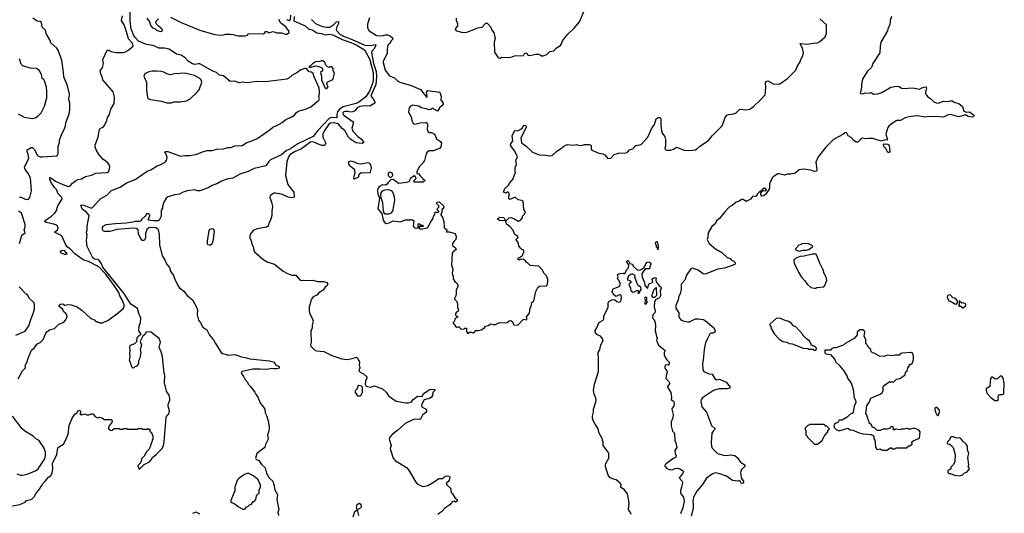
# Model space of a CAD drawing. Extents: x 2086813 to 2278017, y 548126 to 753336.
# Tile 392 of 461: x 2246864 to 2259920, y 650753 to 657305. Entities that reach past the tile are written whole.
import ezdxf

# ---------------------------------------------------------------- set-up
doc = ezdxf.new("R2010")
doc.units = 0

msp = doc.modelspace()

# ---------------------------------------------------------------- linework, layer by layer
at = {"layer": '0CON10XD'}
for points in [[(2247225, 651208), (2247246, 651234), (2247277, 651255), (2247294, 651286), (2247304, 651345), (2247299, 651415), (2247358, 651535), (2247370, 651620), (2247390, 651640), (2247445, 651672), (2247468, 651712), (2247506, 651804), (2247522, 651918), (2247558, 652015), (2247595, 652067), (2247628, 652092), (2247645, 652120), (2247670, 652115), (2247670, 652085), (2247660, 652075), (2247685, 652060), (2247715, 652072), (2247755, 652058), (2247782, 652058), (2247815, 652072), (2247832, 652072), (2247867, 652037), (2247895, 652022), (2247922, 652028), (2247955, 652022), (2247988, 651998), (2248075, 652000), (2248090, 651985), (2248090, 651965), (2248050, 651915), (2248040, 651885), (2248042, 651872), (2248075, 651850), (2248090, 651855), (2248115, 651880), (2248185, 651880), (2248195, 651870), (2248235, 651870), (2248245, 651880), (2248285, 651880), (2248295, 651870), (2248425, 651870), (2248435, 651880), (2248485, 651880), (2248495, 651870), (2248555, 651870), (2248565, 651880), (2248575, 651870), (2248588, 651868), (2248590, 651845), (2248610, 651825), (2248610, 651815), (2248630, 651785), (2248630, 651735), (2248620, 651725), (2248620, 651705), (2248603, 651677), (2248597, 651643), (2248575, 651600), (2248540, 651565), (2248530, 651535), (2248520, 651525), (2248520, 651515), (2248480, 651475), (2248480, 651455), (2248470, 651445), (2248468, 651422), (2248430, 651385), (2248430, 651375), (2248440, 651365), (2248442, 651342), (2248455, 651340), (2248515, 651400), (2248585, 651438), (2248608, 651462), (2248625, 651492), (2248675, 651533), (2248752, 651615), (2248770, 651655), (2248780, 651705), (2248808, 652025), (2248818, 652055), (2248840, 652075), (2248850, 652115), (2248834, 652174), (2248833, 652195), (2248856, 652254), (2248856, 652276), (2248845, 652320), (2248813, 652375), (2248783, 652485), (2248787, 652583), (2248778, 652615), (2248758, 652828), (2248740, 652895), (2248714, 652955), (2248731, 653025), (2248712, 653075), (2248662, 653112), (2248606, 653156), (2248578, 653162), (2248543, 653155), (2248525, 653128), (2248495, 653102), (2248462, 653035), (2248480, 652985), (2248460, 652925), (2248470, 652885), (2248457, 652813), (2248440, 652775), (2248440, 652735), (2248408, 652702), (2248392, 652698), (2248378, 652682), (2248365, 652680), (2248355, 652690), (2248322, 652785), (2248330, 652835), (2248323, 652875), (2248330, 652905), (2248326, 652965), (2248334, 652986), (2248392, 653005), (2248419, 653031), (2248424, 653085), (2248442, 653108), (2248477, 653133), (2248446, 653176), (2248449, 653235), (2248465, 653285), (2248472, 653345), (2248443, 653403), (2248425, 653470), (2248338, 653528), (2248245, 653675), (2248205, 653725), (2247965, 654019), (2247943, 654073), (2247923, 654105), (2247900, 654120), (2247855, 654128), (2247834, 654144), (2247758, 654295), (2247750, 654375), (2247757, 654445), (2247750, 654485), (2247760, 654515), (2247760, 654565), (2247786, 654705), (2247745, 654752), (2247696, 654786), (2247673, 654837), (2247685, 654845), (2247715, 654843), (2247805, 654808), (2247825, 654807), (2247915, 654906), (2247939, 654931), (2248019, 654975), (2248082, 655038), (2248195, 655082), (2248281, 655139), (2248395, 655185), (2248555, 655295), (2248605, 655313), (2248685, 655363), (2248735, 655381), (2248795, 655415), (2248812, 655435), (2248819, 655475), (2248813, 655505), (2248787, 655545), (2248797, 655553), (2248827, 655557), (2248995, 655493), (2249055, 655502), (2249125, 655501), (2249215, 655521), (2249289, 655549), (2249345, 655568), (2249415, 655566), (2249475, 655584), (2249568, 655592), (2249625, 655606), (2249665, 655606), (2249715, 655630), (2249815, 655636), (2249874, 655676), (2249929, 655691), (2250007, 655723), (2250185, 655845), (2250223, 655877), (2250275, 655899), (2250345, 655939), (2250392, 655978), (2250455, 656005), (2250506, 656035), (2250531, 656069), (2250555, 656090), (2250653, 656117), (2250725, 656147), (2250833, 656235), (2250839, 656255), (2250830, 656285), (2250840, 656325), (2250838, 656345), (2250836, 656396), (2250768, 656545), (2250755, 656590), (2250735, 656608), (2250704, 656614), (2250666, 656656), (2250645, 656656), (2250585, 656635), (2250552, 656608), (2250474, 656565), (2250431, 656529), (2250405, 656516), (2250125, 656480), (2250007, 656483), (2249875, 656467), (2249815, 656475), (2249775, 656467), (2249715, 656488), (2249655, 656482), (2249565, 656561), (2249515, 656567), (2249472, 656605), (2249425, 656619), (2249378, 656648), (2249255, 656718), (2249235, 656720), (2249185, 656709), (2249155, 656720), (2249096, 656755), (2249057, 656797), (2249005, 656833), (2248945, 656848), (2248845, 656912), (2248785, 656926), (2248715, 656927), (2248635, 656961), (2248545, 656977), (2248440, 657020), (2248395, 657067), (2248372, 657102), (2248343, 657185), (2248330, 657285), (2248327, 657415)], [(2250400, 657305), (2250438, 657292), (2250456, 657304), (2250459, 657365)], [(2252650, 657325), (2252652, 657298), (2252668, 657255), (2252668, 657225), (2252640, 657185), (2252645, 657170), (2252660, 657155), (2252736, 657136), (2252795, 657140), (2252888, 657172), (2252935, 657196), (2252995, 657207), (2253043, 657257), (2253065, 657260), (2253113, 657203), (2253124, 657164), (2253151, 657135), (2253168, 657055), (2253156, 657004), (2253158, 656875), (2253205, 656808), (2253215, 656798), (2253235, 656792), (2253255, 656808), (2253355, 656803), (2253395, 656813), (2253427, 656823), (2253545, 656830), (2253552, 656848), (2253565, 656860), (2253588, 656858), (2253605, 656830), (2253645, 656832), (2253707, 656847), (2253745, 656848), (2253765, 656840), (2253783, 656823), (2253806, 656824), (2253855, 656842), (2253895, 656880), (2253947, 656893), (2253981, 656929), (2254036, 656964), (2254050, 656985), (2254063, 657025), (2254130, 657110), (2254218, 657192), (2254286, 657275), (2254362, 657455)], [(2246863, 654947), (2246885, 654948), (2246935, 654922), (2246975, 654920), (2246998, 654945), (2247019, 655035), (2247007, 655207), (2246973, 655273), (2246936, 655315), (2246926, 655345), (2246984, 655465), (2246978, 655515), (2246962, 655555), (2246962, 655575), (2247015, 655607), (2247035, 655608), (2247057, 655585), (2247101, 655501), (2247135, 655486), (2247167, 655483), (2247354, 655496), (2247367, 655505), (2247376, 655524), (2247373, 655625), (2247390, 655675), (2247393, 655705), (2247418, 655775), (2247461, 655869), (2247472, 655895), (2247478, 655935), (2247519, 656055), (2247529, 656105), (2247527, 656195), (2247517, 656245), (2247524, 656315), (2247500, 656425), (2247449, 656545), (2247447, 656605), (2247425, 656765), (2247375, 656899), (2247355, 656928), (2247279, 656995), (2247264, 657035), (2247215, 657122), (2247205, 657167), (2247164, 657205), (2247155, 657267), (2247135, 657280), (2247095, 657286), (2247040, 657325)], [(2248016, 655276), (2248038, 655282), (2248050, 655300), (2248059, 655355), (2248056, 655375), (2248025, 655414), (2247965, 655455), (2247909, 655525), (2247880, 655575), (2247866, 655615), (2247864, 655644), (2247906, 655744), (2247916, 655835), (2247932, 655858), (2247976, 655884), (2247995, 655907), (2248021, 655965), (2248029, 656005), (2248057, 656045), (2248072, 656115), (2248116, 656194), (2248120, 656275), (2248103, 656345), (2247968, 656505), (2247958, 656545), (2247938, 656585), (2247930, 656625), (2247962, 656668), (2247974, 656725), (2247968, 656775), (2248022, 656898), (2248045, 656902), (2248075, 656883), (2248141, 656869), (2248235, 656868), (2248257, 656873), (2248300, 656895), (2248370, 656955), (2248357, 656995), (2248309, 657049), (2248272, 657175), (2248248, 657235), (2248214, 657294), (2248227, 657355)], [(2250504, 657345), (2250501, 657291), (2250648, 657225), (2250693, 657183), (2250752, 657165), (2250805, 657130), (2250865, 657119), (2250915, 657102), (2250975, 657111), (2251015, 657102), (2251141, 657041), (2251255, 657003), (2251335, 656966), (2251435, 656905), (2251502, 656785), (2251513, 656755), (2251550, 656605), (2251552, 656505), (2251545, 656470), (2251504, 656355), (2251455, 656279), (2251359, 656211), (2251325, 656193), (2251153, 656147), (2251103, 656117), (2251077, 656083), (2251069, 656045), (2251069, 656001), (2250995, 656005), (2250973, 655997), (2250811, 655829), (2250754, 655756), (2250552, 655658), (2250445, 655587), (2250403, 655567), (2250335, 655512), (2250191, 655445), (2250167, 655423), (2250128, 655365), (2249975, 655329), (2249895, 655291), (2249785, 655252), (2249691, 655199), (2249625, 655190), (2249539, 655159), (2249485, 655128), (2249416, 655104), (2249363, 655073), (2249255, 655032), (2249223, 655033), (2249184, 655044), (2249085, 655035), (2249031, 655015), (2248985, 654989), (2248915, 654980), (2248833, 654955), (2248806, 654934), (2248776, 654884), (2248758, 654825), (2248760, 654805), (2248738, 654775), (2248738, 654695), (2248714, 654645), (2248697, 654635), (2248635, 654635), (2248573, 654645), (2248572, 654665), (2248590, 654695), (2248589, 654709), (2248575, 654728), (2248548, 654732), (2248527, 654695), (2248482, 654658), (2248469, 654635), (2248455, 654628), (2248395, 654627), (2248365, 654616), (2248277, 654605), (2248133, 654597), (2248005, 654580), (2247965, 654560), (2247957, 654545), (2247957, 654525), (2247967, 654507), (2247985, 654498), (2248065, 654499), (2248155, 654523), (2248364, 654544), (2248408, 654538), (2248430, 654525), (2248434, 654464), (2248460, 654415), (2248460, 654405), (2248485, 654380), (2248515, 654380), (2248528, 654392), (2248537, 654413), (2248538, 654472), (2248558, 654535), (2248578, 654545), (2248615, 654550), (2248670, 654545), (2248692, 654535), (2248702, 654515), (2248712, 654455), (2248717, 654315), (2248755, 654170), (2248790, 654115), (2248810, 654065), (2248850, 654015), (2248862, 653965), (2248905, 653910), (2248926, 653846), (2248968, 653765), (2248984, 653744), (2249040, 653700), (2249091, 653641), (2249156, 653586), (2249208, 653488), (2249220, 653455), (2249217, 653385), (2249236, 653315), (2249258, 653288), (2249291, 653225), (2249346, 653186), (2249382, 653115), (2249435, 653054), (2249459, 653005), (2249536, 652886), (2249555, 652874), (2249612, 652862), (2249625, 652850), (2249715, 652862), (2249805, 652828), (2249853, 652823), (2249914, 652804), (2250175, 652776), (2250237, 652757), (2250261, 652721), (2250292, 652712), (2250305, 652700), (2250305, 652680), (2250275, 652672), (2250235, 652670), (2250205, 652677), (2250145, 652660), (2250055, 652668), (2249955, 652664), (2249815, 652634), (2249804, 652626), (2249803, 652615), (2249830, 652570), (2249850, 652535), (2249884, 652495), (2249895, 652465), (2249922, 652442), (2249980, 652360), (2249998, 652325), (2250023, 652293), (2250055, 652219), (2250114, 652135), (2250120, 652085), (2250139, 652049), (2250159, 651979), (2250173, 651895), (2250168, 651845), (2250151, 651795), (2250159, 651735), (2250123, 651665), (2250114, 651625), (2250008, 651545), (2249993, 651485), (2249995, 651474), (2250005, 651466), (2250035, 651452), (2250070, 651400), (2250117, 651355), (2250137, 651285), (2250172, 651225), (2250219, 651179), (2250234, 651134), (2250247, 651065), (2250283, 651003), (2250273, 650937), (2250299, 650805), (2250289, 650765), (2250296, 650725)], [(2248550, 657325), (2248587, 657275), (2248596, 657246), (2248605, 657222), (2248625, 657198), (2248657, 657187), (2248680, 657165), (2248725, 657148), (2248745, 657150), (2248758, 657162), (2248750, 657185), (2248705, 657218), (2248678, 657245), (2248670, 657265), (2248672, 657285), (2248703, 657315)], [(2248866, 657336), (2249006, 657266), (2249255, 657164), (2249434, 657114), (2249515, 657100), (2249565, 657102), (2249595, 657112), (2249655, 657112), (2249695, 657110), (2249755, 657090), (2249855, 657090), (2249885, 657100), (2249900, 657115), (2249915, 657120), (2250095, 657118), (2250110, 657125), (2250125, 657147), (2250145, 657146), (2250165, 657132), (2250225, 657146), (2250272, 657132), (2250335, 657129), (2250385, 657114), (2250405, 657114), (2250427, 657125), (2250436, 657135), (2250431, 657155), (2250388, 657215), (2250329, 657259), (2250299, 657309)], [(2250735, 657307), (2250785, 657256), (2250877, 657213), (2250935, 657204), (2250975, 657205), (2251031, 657239), (2251065, 657275), (2251091, 657281), (2251093, 657255), (2251069, 657211), (2251062, 657175), (2251070, 657155), (2251115, 657106), (2251165, 657081), (2251273, 657043), (2251440, 656965), (2251518, 656962), (2251580, 656975), (2251585, 656965), (2251582, 656955), (2251559, 656911), (2251535, 656885), (2251531, 656869), (2251557, 656725), (2251589, 656615), (2251594, 656545), (2251586, 656445), (2251522, 656295), (2251553, 656255), (2251573, 656215), (2251572, 656195), (2251505, 656157), (2251445, 656161), (2251375, 656153), (2251340, 656135), (2251308, 656095), (2251279, 656081), (2251255, 656078), (2251215, 656086), (2251175, 656085), (2251155, 656078), (2251148, 656065), (2251153, 656045), (2251165, 656031), (2251287, 655947), (2251288, 655925), (2251270, 655865), (2251282, 655825), (2251346, 655755), (2251398, 655718), (2251429, 655675), (2251405, 655662), (2251325, 655669), (2251255, 655715), (2251226, 655746), (2251176, 655835), (2251141, 655861), (2251095, 655914), (2251075, 655925), (2251029, 655935), (2250985, 655933), (2250965, 655916), (2250907, 655835), (2250885, 655785), (2250883, 655745), (2250922, 655665), (2250905, 655636), (2250875, 655634), (2250835, 655647), (2250765, 655681), (2250725, 655683), (2250599, 655591), (2250519, 655555), (2250451, 655515), (2250430, 655485), (2250407, 655417), (2250391, 655235), (2250421, 655115), (2250449, 655075), (2250500, 655015), (2250503, 654955), (2250495, 654944), (2250465, 654940), (2250422, 654948), (2250335, 654988), (2250255, 655004), (2250235, 655003), (2250216, 654994), (2250187, 654965), (2250181, 654945), (2250209, 654869), (2250216, 654815), (2250206, 654766), (2250206, 654706), (2250189, 654645), (2250166, 654605), (2250157, 654565), (2250135, 654551), (2250015, 654527), (2249962, 654505), (2249925, 654460), (2249918, 654435), (2249918, 654405), (2249932, 654375), (2249942, 654325), (2249958, 654295), (2249968, 654245), (2249978, 654225), (2250087, 654127), (2250155, 654088), (2250241, 654061), (2250358, 653968), (2250425, 653933), (2250474, 653914), (2250525, 653913), (2250585, 653847), (2250613, 653843), (2250625, 653848), (2250655, 653843), (2250755, 653848), (2250815, 653830), (2250895, 653829), (2250935, 653817), (2250948, 653795), (2250940, 653775), (2250913, 653755), (2250887, 653713), (2250833, 653677), (2250805, 653650), (2250754, 653625), (2250731, 653589), (2250718, 653535), (2250701, 653495), (2250701, 653445), (2250709, 653409), (2250749, 653335), (2250756, 653305), (2250742, 653248), (2250743, 653215), (2250726, 653164), (2250731, 653025), (2250719, 652991), (2250723, 652973), (2250776, 652916), (2250799, 652909), (2250895, 652901), (2251005, 652846), (2251135, 652804), (2251205, 652796), (2251275, 652808), (2251330, 652825), (2251344, 652814), (2251352, 652792), (2251372, 652765), (2251372, 652755), (2251367, 652725), (2251373, 652685), (2251362, 652645), (2251377, 652627), (2251423, 652603), (2251468, 652565), (2251468, 652545), (2251450, 652505), (2251447, 652465), (2251456, 652446), (2251474, 652434), (2251515, 652426), (2251567, 652443), (2251677, 652407), (2251727, 652357), (2251755, 652310), (2251855, 652240), (2251985, 652220), (2252015, 652219), (2252053, 652227), (2252081, 652265), (2252135, 652302), (2252148, 652308), (2252200, 652305), (2252217, 652345), (2252265, 652368), (2252285, 652388), (2252315, 652402), (2252368, 652398), (2252370, 652385), (2252342, 652355), (2252336, 652316), (2252325, 652293), (2252305, 652280), (2252229, 652261), (2252197, 652203), (2252193, 652185), (2252203, 652163), (2252252, 652135), (2252257, 652105), (2252251, 652089), (2252207, 652055), (2252178, 652002), (2252165, 651996), (2252105, 652003), (2252085, 652000), (2251974, 651946), (2251880, 651855), (2251802, 651798), (2251774, 651765), (2251764, 651735), (2251791, 651655), (2251777, 651615), (2251779, 651595), (2251816, 651485), (2251841, 651455), (2251995, 651361), (2252020, 651330), (2252116, 651166), (2252135, 651143), (2252195, 651112), (2252215, 651110), (2252275, 651121), (2252361, 651169), (2252420, 651215), (2252477, 651213), (2252505, 651248), (2252525, 651251), (2252562, 651245), (2252570, 651235), (2252557, 651193), (2252545, 651172), (2252523, 651157), (2252520, 651145), (2252532, 651125), (2252578, 651088), (2252585, 651030), (2252605, 651012), (2252638, 650955), (2252663, 650935), (2252665, 650912), (2252645, 650901), (2252625, 650913), (2252605, 650910), (2252566, 650864), (2252501, 650819), (2252459, 650771), (2252430, 650755), (2252410, 650735)], [(2251502, 657328), (2251477, 657245), (2251477, 657195), (2251498, 657155), (2251594, 657094), (2251665, 657092), (2251715, 657104), (2251743, 657103), (2251778, 657088), (2251808, 657065), (2251812, 657045), (2251785, 657020), (2251775, 656993), (2251744, 656966), (2251738, 656915), (2251736, 656855), (2251686, 656755), (2251683, 656735), (2251712, 656635), (2251768, 656558), (2251835, 656534), (2251872, 656492), (2251905, 656475), (2252055, 656429), (2252180, 656380), (2252265, 656273), (2252268, 656285), (2252257, 656343), (2252275, 656364), (2252434, 656344), (2252451, 656285), (2252449, 656235), (2252474, 656205), (2252478, 656185), (2252466, 656165), (2252429, 656135), (2252405, 656092), (2252335, 656128), (2252318, 656112), (2252295, 656109), (2252255, 656123), (2252186, 656136), (2252155, 656156), (2252075, 656171), (2252045, 656157), (2252029, 656135), (2252018, 656075), (2252057, 656017), (2252066, 655965), (2252079, 655935), (2252091, 655921), (2252105, 655916), (2252175, 655936), (2252245, 655942), (2252255, 655938), (2252266, 655926), (2252272, 655905), (2252267, 655847), (2252282, 655815), (2252295, 655808), (2252325, 655808), (2252365, 655783), (2252393, 655725), (2252446, 655686), (2252457, 655665), (2252448, 655615), (2252430, 655595), (2252382, 655575), (2252350, 655565), (2252295, 655562), (2252266, 655545), (2252254, 655524), (2252234, 655435), (2252215, 655403), (2252159, 655351), (2252130, 655285), (2252130, 655265), (2252155, 655258), (2252166, 655246), (2252175, 655230), (2252210, 655195), (2252212, 655182), (2252235, 655180), (2252235, 655170), (2252215, 655150), (2252095, 655150), (2252090, 655165), (2252120, 655195), (2252108, 655228), (2252095, 655230), (2252047, 655195), (2252026, 655154), (2251995, 655143), (2251885, 655130), (2251815, 655182), (2251785, 655180), (2251750, 655145)], [(2251750, 655145), (2251735, 655120), (2251715, 655108), (2251675, 655112), (2251635, 655092), (2251612, 655065), (2251607, 655035), (2251611, 654991), (2251637, 654935), (2251612, 654795), (2251664, 654734), (2251686, 654645), (2251695, 654622), (2251715, 654600), (2251725, 654598), (2251762, 654608), (2251815, 654636), (2251915, 654623), (2251974, 654646), (2252045, 654648), (2252055, 654652), (2252075, 654648), (2252090, 654635), (2252082, 654565), (2252095, 654548), (2252115, 654538), (2252148, 654542), (2252150, 654595), (2252155, 654598), (2252185, 654580), (2252207, 654577), (2252220, 654565), (2252215, 654560), (2252162, 654558), (2252160, 654535), (2252165, 654530), (2252185, 654530), (2252195, 654522), (2252205, 654530), (2252268, 654542), (2252285, 654560), (2252318, 654625), (2252342, 654655), (2252347, 654685), (2252368, 654725), (2252372, 654748), (2252415, 654750), (2252420, 654755), (2252420, 654765), (2252400, 654785), (2252405, 654800), (2252420, 654815), (2252420, 654835), (2252393, 654865), (2252406, 654884), (2252425, 654886), (2252482, 654835), (2252490, 654815), (2252476, 654794), (2252460, 654785), (2252460, 654765), (2252468, 654755), (2252450, 654725), (2252450, 654715), (2252470, 654685), (2252488, 654628), (2252492, 654545), (2252530, 654515), (2252528, 654502), (2252520, 654495), (2252525, 654490), (2252559, 654489), (2252640, 654465), (2252652, 654425), (2252648, 654385), (2252624, 654366), (2252600, 654325), (2252607, 654305), (2252642, 654275), (2252650, 654255), (2252610, 654225), (2252598, 654205), (2252588, 654045), (2252606, 653995), (2252598, 653935), (2252612, 653895), (2252613, 653865), (2252635, 653828), (2252663, 653805), (2252674, 653784), (2252673, 653765), (2252651, 653715), (2252654, 653665), (2252642, 653628), (2252632, 653615), (2252630, 653595), (2252660, 653565), (2252670, 653535), (2252670, 653495), (2252682, 653445), (2252680, 653435), (2252660, 653425), (2252642, 653405), (2252643, 653383), (2252652, 653372), (2252668, 653368), (2252670, 653355), (2252652, 653348), (2252635, 653330), (2252630, 653305), (2252610, 653285), (2252610, 653275), (2252640, 653245), (2252640, 653235), (2252655, 653220), (2252665, 653230), (2252685, 653228), (2252715, 653200), (2252725, 653198), (2252757, 653203), (2252765, 653210), (2252788, 653208), (2252790, 653165), (2252805, 653140), (2252835, 653158), (2252855, 653158), (2252875, 653148), (2252895, 653160), (2252905, 653180), (2252945, 653180), (2252982, 653188), (2253026, 653214), (2253040, 653235), (2253074, 653246), (2253111, 653269), (2253147, 653257), (2253175, 653257), (2253225, 653287), (2253305, 653280), (2253330, 653285), (2253355, 653308), (2253375, 653310), (2253401, 653291), (2253413, 653253), (2253468, 653252), (2253535, 653320), (2253555, 653330), (2253585, 653320), (2253590, 653325), (2253587, 653347), (2253580, 653355), (2253608, 653385), (2253622, 653415), (2253633, 653477), (2253650, 653515), (2253650, 653545), (2253680, 653575), (2253708, 653695), (2253735, 653750), (2253755, 653768), (2253847, 653773), (2253857, 653783), (2253868, 653825), (2253868, 653855), (2253848, 653905), (2253818, 653935), (2253792, 653985), (2253755, 654022), (2253742, 654032), (2253635, 654040), (2253600, 654075), (2253583, 654083), (2253570, 654105), (2253545, 654120), (2253515, 654128), (2253485, 654113), (2253468, 654125), (2253475, 654142), (2253492, 654148), (2253530, 654175), (2253540, 654205), (2253550, 654215), (2253550, 654245), (2253523, 654253), (2253505, 654270), (2253483, 654305), (2253475, 654352), (2253442, 654385), (2253472, 654415), (2253468, 654425), (2253430, 654455), (2253404, 654514), (2253360, 654565), (2253325, 654588), (2253313, 654605), (2253312, 654625), (2253322, 654645), (2253354, 654676), (2253378, 654678), (2253416, 654666), (2253475, 654632), (2253499, 654641), (2253530, 654675), (2253532, 654695), (2253558, 654725), (2253570, 654755), (2253550, 654785), (2253540, 654895), (2253523, 654903), (2253472, 654912), (2253435, 654950), (2253365, 654920), (2253350, 654935), (2253350, 654965), (2253358, 654975), (2253350, 655005), (2253338, 655018), (2253315, 655000), (2253280, 655015), (2253295, 655062), (2253345, 655108), (2253369, 655145), (2253413, 655195), (2253421, 655235), (2253440, 655275), (2253434, 655296), (2253433, 655335), (2253437, 655355), (2253452, 655375), (2253453, 655385), (2253444, 655435), (2253464, 655485), (2253430, 655560), (2253374, 655635), (2253378, 655655), (2253401, 655695), (2253396, 655765), (2253425, 655828), (2253435, 655832), (2253465, 655829), (2253510, 655850), (2253531, 655869), (2253545, 655900), (2253555, 655906), (2253575, 655902), (2253581, 655891), (2253579, 655875), (2253508, 655735), (2253520, 655670), (2253575, 655629), (2253665, 655546), (2253743, 655515), (2253775, 655506), (2253815, 655509), (2253895, 655499), (2253925, 655503), (2253985, 655560), (2254035, 655590), (2254078, 655625), (2254125, 655650), (2254205, 655640), (2254245, 655648), (2254275, 655637), (2254315, 655633), (2254355, 655649), (2254415, 655650), (2254432, 655645), (2254444, 655634), (2254440, 655585), (2254452, 655572), (2254545, 655532), (2254595, 655522), (2254621, 655511), (2254665, 655462), (2254702, 655468), (2254745, 655513), (2254805, 655532), (2254905, 655538), (2254925, 655548), (2254952, 655575), (2255003, 655595), (2255018, 655622), (2255034, 655636), (2255105, 655649), (2255194, 655746), (2255244, 655855), (2255281, 655915), (2255305, 655988), (2255330, 656005), (2255355, 656008), (2255366, 655986), (2255364, 655955), (2255364, 655895), (2255380, 655805), (2255418, 655748), (2255426, 655716), (2255428, 655625), (2255420, 655605), (2255425, 655580), (2255445, 655572), (2255495, 655572), (2255535, 655588), (2255575, 655613), (2255673, 655573), (2255745, 655566), (2255825, 655577), (2255845, 655589), (2255883, 655627), (2255998, 655702), (2256047, 655763), (2256168, 655885), (2256182, 655905), (2256219, 656005), (2256240, 656035), (2256265, 656048), (2256333, 656057), (2256365, 656070), (2256415, 656116), (2256495, 656109), (2256545, 656119), (2256596, 656154), (2256685, 656239), (2256751, 656309), (2256760, 656405), (2256754, 656465), (2256765, 656488), (2256785, 656491), (2256855, 656452), (2256915, 656448), (2256945, 656454), (2257045, 656524), (2257156, 656635), (2257174, 656685), (2257214, 656745), (2257220, 656775), (2257242, 656818), (2257256, 656865), (2257243, 656925), (2257217, 656975), (2257215, 656990), (2257305, 656978), (2257385, 656994), (2257441, 656999), (2257475, 657014), (2257545, 657079), (2257563, 657125), (2257561, 657235), (2257473, 657315)], [(2258422, 657345), (2258407, 657293), (2258401, 657235), (2258381, 657195), (2258371, 657155), (2258284, 657006), (2258273, 656947), (2258270, 656865), (2258178, 656722), (2258159, 656671), (2258105, 656623), (2258051, 656535), (2258040, 656515), (2258032, 656475), (2258020, 656375), (2258008, 656335), (2258013, 656323), (2258035, 656320), (2258076, 656334), (2258125, 656330), (2258155, 656338), (2258185, 656318), (2258245, 656321), (2258295, 656336), (2258415, 656408), (2258495, 656424), (2258525, 656419), (2258555, 656396), (2258575, 656389), (2258705, 656402), (2258795, 656384), (2258825, 656402), (2258875, 656411), (2258885, 656408), (2258888, 656398), (2258874, 656344), (2258874, 656324), (2258884, 656305), (2258905, 656279), (2258944, 656254), (2258986, 656216), (2259015, 656202), (2259042, 656198), (2259115, 656221), (2259182, 656218), (2259225, 656230), (2259255, 656211), (2259315, 656190), (2259365, 656151), (2259385, 656092), (2259417, 656077), (2259465, 656081), (2259499, 656049), (2259516, 656036), (2259518, 656025), (2259510, 656015), (2259495, 656012), (2259441, 656021), (2259405, 656040), (2259315, 656016), (2259205, 656045), (2259177, 656043), (2259115, 656009), (2259015, 656021), (2258975, 656014), (2258925, 656018), (2258865, 656009), (2258775, 656027), (2258675, 656021), (2258605, 656000), (2258545, 655968), (2258495, 655966), (2258421, 655919), (2258389, 655891), (2258377, 655873), (2258347, 655785), (2258373, 655715), (2258365, 655707), (2258345, 655708), (2258286, 655694), (2258175, 655728), (2258125, 655729), (2258075, 655722), (2258045, 655733), (2258023, 655727), (2258008, 655708), (2257980, 655680), (2257955, 655681), (2257925, 655700), (2257889, 655739), (2257851, 655761), (2257826, 655805), (2257805, 655803), (2257780, 655780), (2257655, 655713), (2257555, 655614), (2257454, 655485), (2257421, 655415), (2257436, 655314), (2257428, 655292), (2257405, 655289), (2257355, 655306), (2257255, 655320), (2257200, 655310), (2257145, 655267), (2257088, 655252), (2257047, 655253), (2257005, 655243), (2256935, 655260), (2256915, 655258), (2256855, 655220), (2256843, 655205), (2256808, 655125), (2256807, 655077), (2256800, 655055), (2256753, 654985), (2256725, 654966), (2256705, 654962), (2256691, 654985), (2256693, 655007), (2256700, 655020), (2256722, 655038), (2256757, 655033), (2256767, 655043), (2256752, 655065), (2256724, 655066), (2256710, 655040), (2256668, 655015), (2256648, 654995), (2256625, 654958), (2256585, 654960), (2256555, 654923), (2256505, 654894), (2256490, 654895), (2256457, 654917), (2256435, 654918), (2256404, 654896), (2256365, 654881), (2256312, 654838), (2256275, 654820), (2256215, 654756), (2256145, 654665), (2256104, 654636), (2256089, 654601), (2256042, 654558), (2255992, 654475), (2255990, 654415), (2255981, 654385), (2256006, 654336), (2256091, 654261), (2256173, 654215), (2256245, 654150), (2256283, 654135), (2256301, 654111), (2256335, 654100), (2256349, 654085), (2256353, 654065), (2256345, 654053), (2256210, 654005), (2256122, 653995), (2255955, 653926), (2255925, 653931), (2255862, 653982), (2255786, 654006), (2255765, 653997), (2255708, 653915), (2255684, 653845), (2255637, 653795), (2255636, 653726), (2255624, 653666), (2255604, 653635), (2255597, 653585), (2255565, 653510), (2255564, 653474), (2255603, 653415), (2255604, 653366), (2255611, 653345), (2255635, 653318), (2255675, 653301), (2255725, 653292), (2255745, 653296), (2255825, 653333), (2255865, 653336), (2255925, 653327), (2255955, 653312), (2256065, 653217), (2256085, 653180), (2256080, 653155), (2256057, 653143), (2256035, 653144), (2256015, 653136), (2255981, 653065), (2255960, 653015), (2255939, 652925), (2255929, 652785), (2255918, 652745), (2255922, 652655), (2255935, 652636), (2255953, 652625), (2256005, 652606), (2256045, 652599), (2256077, 652545), (2256104, 652524), (2256145, 652534), (2256230, 652495), (2256283, 652425), (2256276, 652414), (2256245, 652404), (2256135, 652406), (2256065, 652384), (2255918, 652285), (2255900, 652265), (2255897, 652235), (2255911, 652165), (2255972, 652095), (2256038, 651918), (2256084, 651875), (2256083, 651865), (2256059, 651845), (2256042, 651815), (2256033, 651687), (2256038, 651645), (2256048, 651618), (2256115, 651548), (2256195, 651526), (2256235, 651522), (2256295, 651527), (2256345, 651519), (2256378, 651495), (2256421, 651431), (2256480, 651395), (2256480, 651375), (2256436, 651334), (2256423, 651295), (2256433, 651223), (2256442, 651202), (2256461, 651181), (2256463, 651165), (2256458, 651152), (2256445, 651149), (2256430, 651155), (2256415, 651190), (2256385, 651180), (2256318, 651188), (2256237, 651247), (2256135, 651282), (2256085, 651288), (2256045, 651274), (2255971, 651219), (2255916, 651135), (2255841, 651045), (2255799, 650965), (2255792, 650915), (2255793, 650865), (2255793, 650815), (2255770, 650715)], [(2246843, 656053), (2246925, 656010), (2247034, 655994), (2247068, 656002), (2247105, 656022), (2247150, 656070), (2247194, 656155), (2247222, 656265), (2247224, 656355), (2247218, 656408), (2247194, 656494), (2247185, 656512), (2247162, 656525), (2247153, 656575), (2247128, 656625), (2247090, 656655), (2247005, 656661), (2246905, 656692), (2246885, 656712), (2246861, 656785)], [(2250935, 656390), (2250956, 656415), (2250936, 656455), (2250941, 656475), (2251015, 656512), (2251022, 656525), (2251038, 656595), (2251020, 656625), (2251020, 656655), (2251005, 656680), (2250975, 656680), (2250968, 656672), (2250945, 656680), (2250925, 656700), (2250910, 656735), (2250885, 656760), (2250865, 656760), (2250845, 656750), (2250785, 656746), (2250745, 656720), (2250720, 656690), (2250698, 656675), (2250715, 656668), (2250785, 656691), (2250816, 656686), (2250865, 656668), (2250880, 656655), (2250880, 656625), (2250852, 656605), (2250864, 656555), (2250864, 656505), (2250911, 656405), (2250923, 656393), (2250935, 656390)], [(2248815, 656199), (2248875, 656203), (2248905, 656212), (2248994, 656216), (2249075, 656229), (2249123, 656255), (2249215, 656339), (2249246, 656374), (2249280, 656475), (2249270, 656505), (2249253, 656523), (2249184, 656564), (2249055, 656594), (2248916, 656584), (2248865, 656571), (2248814, 656584), (2248775, 656608), (2248745, 656618), (2248685, 656623), (2248615, 656622), (2248575, 656612), (2248540, 656595), (2248520, 656575), (2248512, 656555), (2248546, 656476), (2248547, 656367), (2248557, 656275), (2248565, 656258), (2248600, 656245), (2248745, 656221), (2248815, 656199)], [(2258395, 655540), (2258375, 655542), (2258350, 655595), (2258323, 655623), (2258318, 655642), (2258325, 655658), (2258375, 655651), (2258395, 655639), (2258396, 655585), (2258403, 655557), (2258395, 655540)], [(2251305, 655193), (2251351, 655215), (2251361, 655225), (2251367, 655255), (2251393, 655277), (2251505, 655273), (2251515, 655282), (2251530, 655335), (2251524, 655365), (2251507, 655397), (2251485, 655403), (2251385, 655387), (2251338, 655395), (2251303, 655413), (2251255, 655426), (2251224, 655416), (2251222, 655395), (2251234, 655375), (2251291, 655331), (2251304, 655305), (2251308, 655268), (2251292, 655205), (2251294, 655194), (2251305, 655193)], [(2246842, 652538), (2246902, 652645), (2246940, 652685), (2246938, 652715), (2246942, 652725), (2246960, 652755), (2246975, 652810), (2247022, 652918), (2247055, 652944), (2247093, 652997), (2247135, 653021), (2247175, 653060), (2247212, 653145), (2247225, 653161), (2247261, 653189), (2247325, 653204), (2247385, 653264), (2247443, 653287), (2247475, 653320), (2247492, 653365), (2247488, 653385), (2247476, 653406), (2247445, 653432), (2247435, 653458), (2247388, 653498), (2247386, 653515), (2247405, 653530), (2247435, 653534), (2247465, 653517), (2247505, 653526), (2247545, 653519), (2247625, 653492), (2247693, 653445), (2247805, 653342), (2247860, 653315), (2247875, 653300), (2247885, 653300), (2247895, 653290), (2247915, 653290), (2247925, 653280), (2247965, 653280), (2247975, 653290), (2248035, 653310), (2248168, 653412), (2248237, 653473), (2248248, 653495), (2248248, 653522), (2248225, 653585), (2248190, 653640), (2248178, 653685), (2248117, 653775), (2248005, 653926), (2247915, 654025), (2247775, 654095), (2247706, 654116), (2247596, 654196), (2247534, 654264), (2247496, 654286), (2247470, 654325), (2247423, 654435), (2247328, 654485), (2247366, 654515), (2247372, 654525), (2247374, 654545), (2247358, 654575), (2247315, 654590), (2247215, 654614), (2247199, 654625), (2247197, 654635), (2247205, 654645), (2247288, 654695), (2247329, 654735), (2247348, 654765), (2247372, 654835), (2247429, 654925), (2247421, 654945), (2247375, 654995), (2247351, 655051), (2247325, 655077), (2247285, 655135), (2247266, 655185), (2247265, 655208), (2247275, 655206), (2247339, 655159), (2247435, 655116), (2247508, 655092), (2247535, 655100), (2247565, 655136), (2247605, 655167), (2247635, 655182), (2247685, 655194), (2247735, 655223), (2247815, 655241), (2247875, 655269), (2248016, 655276)], [(2251785, 655210), (2251810, 655235), (2251808, 655265), (2251785, 655278), (2251765, 655280), (2251750, 655265), (2251750, 655235), (2251775, 655210), (2251785, 655210)], [(2251755, 654721), (2251712, 654722), (2251694, 654744), (2251682, 654812), (2251681, 654875), (2251658, 654938), (2251651, 654975), (2251656, 655005), (2251677, 655033), (2251712, 655048), (2251755, 655052), (2251789, 655039), (2251810, 655010), (2251831, 654955), (2251836, 654905), (2251806, 654765), (2251785, 654738), (2251755, 654721)], [(2246862, 654335), (2246894, 654445), (2246939, 654475), (2246924, 654515), (2246938, 654555), (2246939, 654585), (2246899, 654711), (2246887, 654737), (2246849, 654765)], [(2253285, 654633), (2253225, 654637), (2253202, 654655), (2253203, 654665), (2253228, 654682), (2253285, 654678), (2253300, 654645), (2253285, 654633)], [(2249375, 654310), (2249359, 654315), (2249353, 654325), (2249354, 654365), (2249377, 654505), (2249390, 654525), (2249415, 654532), (2249435, 654525), (2249443, 654495), (2249427, 654363), (2249410, 654325), (2249395, 654312), (2249375, 654310)], [(2255325, 654252), (2255320, 654275), (2255310, 654285), (2255310, 654305), (2255293, 654335), (2255305, 654362), (2255315, 654360), (2255326, 654325), (2255332, 654285), (2255325, 654252)], [(2247465, 654187), (2247420, 654205), (2247406, 654225), (2247411, 654235), (2247435, 654246), (2247455, 654239), (2247490, 654195), (2247485, 654190), (2247465, 654187)], [(2257205, 654234), (2257254, 654246), (2257295, 654246), (2257325, 654253), (2257372, 654285), (2257380, 654295), (2257378, 654305), (2257325, 654328), (2257295, 654332), (2257235, 654330), (2257225, 654320), (2257195, 654310), (2257150, 654265), (2257150, 654255), (2257160, 654245), (2257205, 654234)], [(2254972, 650735), (2254962, 650765), (2254939, 650799), (2254947, 650897), (2254922, 651012), (2254880, 651070), (2254834, 651095), (2254839, 651135), (2254827, 651155), (2254775, 651196), (2254725, 651210), (2254689, 651229), (2254667, 651257), (2254631, 651375), (2254631, 651395), (2254636, 651415), (2254678, 651485), (2254678, 651545), (2254669, 651565), (2254600, 651655), (2254599, 651695), (2254584, 651755), (2254546, 651815), (2254530, 651885), (2254494, 651934), (2254469, 651985), (2254461, 652015), (2254459, 652041), (2254474, 652096), (2254474, 652136), (2254506, 652245), (2254502, 652285), (2254481, 652335), (2254471, 652385), (2254484, 652465), (2254538, 652635), (2254541, 652791), (2254536, 652885), (2254555, 652922), (2254572, 652988), (2254602, 653045), (2254598, 653065), (2254565, 653103), (2254515, 653127), (2254495, 653162), (2254495, 653180), (2254518, 653215), (2254538, 653272), (2254551, 653289), (2254602, 653318), (2254608, 653335), (2254608, 653375), (2254667, 653485), (2254667, 653545), (2254677, 653563), (2254715, 653588), (2254735, 653590), (2254755, 653588), (2254784, 653564), (2254805, 653557), (2254825, 653558), (2254835, 653570), (2254842, 653615), (2254838, 653648), (2254815, 653652), (2254775, 653632), (2254763, 653633), (2254740, 653655), (2254740, 653665), (2254722, 653685), (2254726, 653715), (2254735, 653732), (2254815, 653762), (2254832, 653795), (2254807, 653847), (2254793, 653863), (2254798, 653895), (2254792, 653915), (2254800, 653925), (2254825, 653937), (2254865, 653938), (2254875, 653930), (2254895, 653950), (2254910, 653985), (2254938, 654012), (2254942, 654052), (2254910, 654095), (2254925, 654110), (2254938, 654105), (2254955, 654070), (2254988, 654058), (2254998, 654035), (2255050, 653985), (2255085, 653978), (2255115, 653993), (2255146, 654014), (2255166, 654064), (2255184, 654086), (2255205, 654090), (2255232, 654075), (2255238, 654065), (2255220, 654035), (2255220, 654005), (2255212, 653998), (2255164, 653996), (2255122, 653948), (2255113, 653925), (2255116, 653885), (2255148, 653815), (2255155, 653780), (2255175, 653748), (2255195, 653740), (2255201, 653779), (2255212, 653805), (2255245, 653810), (2255260, 653825), (2255250, 653855), (2255261, 653869), (2255285, 653882), (2255302, 653872), (2255298, 653845), (2255304, 653824), (2255345, 653770), (2255368, 653755), (2255368, 653735), (2255358, 653715), (2255361, 653645), (2255356, 653625), (2255335, 653606), (2255301, 653589), (2255282, 653558), (2255278, 653495), (2255289, 653435), (2255284, 653415), (2255261, 653385), (2255256, 653355), (2255260, 653340), (2255286, 653305), (2255294, 653245), (2255289, 653175), (2255319, 653075), (2255310, 653045), (2255336, 652985), (2255418, 652918), (2255419, 652905), (2255408, 652885), (2255410, 652855), (2255426, 652816), (2255445, 652792), (2255475, 652760), (2255477, 652735), (2255465, 652720), (2255437, 652723), (2255423, 652717), (2255417, 652703), (2255420, 652680), (2255444, 652645), (2255450, 652615), (2255442, 652605), (2255434, 652544), (2255473, 652503), (2255487, 652475), (2255452, 652435), (2255452, 652425), (2255498, 652355), (2255509, 652295), (2255502, 652265), (2255533, 652243), (2255542, 652225), (2255540, 652175), (2255515, 652150), (2255510, 652135), (2255530, 652065), (2255525, 652020), (2255503, 651965), (2255503, 651915), (2255522, 651845), (2255547, 651815), (2255553, 651717), (2255565, 651690), (2255577, 651625), (2255552, 651585), (2255557, 651547), (2255570, 651515), (2255565, 651500), (2255525, 651478), (2255435, 651410), (2255419, 651391), (2255417, 651377), (2255445, 651347), (2255495, 651328), (2255525, 651333), (2255555, 651348), (2255590, 651350), (2255618, 651345), (2255663, 651315), (2255666, 651305), (2255654, 651275), (2255610, 651225), (2255645, 651182), (2255651, 651165), (2255650, 651135), (2255640, 651100), (2255626, 651055), (2255628, 651025), (2255634, 651005), (2255665, 650965), (2255674, 650915), (2255658, 650825), (2255628, 650745)], [(2257405, 653740), (2257425, 653742), (2257435, 653750), (2257525, 653760), (2257540, 653775), (2257568, 653845), (2257558, 653885), (2257532, 653935), (2257518, 653985), (2257472, 654075), (2257428, 654185), (2257415, 654193), (2257375, 654191), (2257265, 654164), (2257215, 654160), (2257170, 654145), (2257138, 654125), (2257128, 654115), (2257133, 654073), (2257190, 653955), (2257232, 653885), (2257275, 653840), (2257304, 653794), (2257355, 653750), (2257405, 653740)], [(2255075, 653670), (2255103, 653725), (2255100, 653755), (2255067, 653777), (2255052, 653805), (2255023, 653885), (2255025, 653910), (2254995, 653928), (2254975, 653928), (2254938, 653905), (2254922, 653865), (2254925, 653850), (2254958, 653838), (2254970, 653825), (2254966, 653814), (2254945, 653800), (2254940, 653785), (2254962, 653745), (2254963, 653715), (2254975, 653700), (2254995, 653690), (2255015, 653692), (2255048, 653712), (2255062, 653712), (2255070, 653705), (2255070, 653685), (2255060, 653675), (2255075, 653670)], [(2246811, 653115), (2246935, 653171), (2246987, 653243), (2247010, 653325), (2247045, 653405), (2247060, 653465), (2247059, 653525), (2247054, 653545), (2246993, 653603), (2246971, 653645), (2246945, 653665), (2246859, 653759)], [(2255285, 653620), (2255312, 653648), (2255310, 653745), (2255305, 653748), (2255268, 653715), (2255250, 653655), (2255240, 653645), (2255255, 653620), (2255285, 653620)], [(2255165, 653530), (2255188, 653555), (2255170, 653585), (2255178, 653595), (2255178, 653615), (2255165, 653623), (2255152, 653618), (2255147, 653605), (2255160, 653585), (2255152, 653535), (2255165, 653530)], [(2259285, 653530), (2259300, 653545), (2259300, 653575), (2259268, 653608), (2259232, 653612), (2259230, 653625), (2259202, 653652), (2259175, 653648), (2259165, 653640), (2259162, 653615), (2259180, 653585), (2259180, 653575), (2259205, 653570), (2259235, 653550), (2259248, 653548), (2259263, 653533), (2259285, 653530)], [(2259375, 653480), (2259408, 653512), (2259408, 653528), (2259375, 653548), (2259355, 653540), (2259328, 653568), (2259322, 653568), (2259320, 653525), (2259312, 653512), (2259322, 653502), (2259345, 653500), (2259362, 653482), (2259375, 653480)], [(2257425, 652920), (2257430, 652945), (2257405, 652970), (2257385, 652970), (2257378, 652978), (2257362, 652982), (2257360, 652995), (2257335, 653040), (2257300, 653065), (2257250, 653115), (2257250, 653125), (2257156, 653226), (2257125, 653240), (2257096, 653276), (2257065, 653300), (2257013, 653313), (2256945, 653342), (2256895, 653340), (2256810, 653265), (2256812, 653252), (2256830, 653225), (2256830, 653205), (2256875, 653130), (2256934, 653064), (2256984, 653034), (2257036, 653026), (2257068, 653008), (2257105, 653002), (2257254, 652944), (2257315, 652940), (2257325, 652930), (2257385, 652930), (2257395, 652920), (2257425, 652920)], [(2258305, 651590), (2258365, 651592), (2258405, 651620), (2258425, 651620), (2258435, 651610), (2258475, 651610), (2258485, 651620), (2258625, 651620), (2258655, 651650), (2258665, 651650), (2258698, 651672), (2258700, 651685), (2258690, 651695), (2258710, 651715), (2258795, 651748), (2258806, 651836), (2258788, 651855), (2258725, 651881), (2258675, 651868), (2258645, 651870), (2258635, 651880), (2258625, 651880), (2258592, 651868), (2258555, 651868), (2258535, 651860), (2258485, 651870), (2258475, 651870), (2258465, 651860), (2258445, 651860), (2258440, 651865), (2258450, 651875), (2258445, 651900), (2258415, 651900), (2258400, 651885), (2258365, 651870), (2258315, 651870), (2258275, 651850), (2258235, 651850), (2258195, 651890), (2258172, 651892), (2258160, 651925), (2258128, 651948), (2258127, 651967), (2258114, 651994), (2258097, 652055), (2258082, 652075), (2258096, 652185), (2258127, 652223), (2258151, 652279), (2258276, 652334), (2258299, 652351), (2258312, 652385), (2258312, 652435), (2258330, 652455), (2258395, 652498), (2258455, 652500), (2258490, 652535), (2258535, 652542), (2258605, 652590), (2258612, 652625), (2258630, 652645), (2258640, 652685), (2258660, 652705), (2258662, 652728), (2258675, 652730), (2258702, 652748), (2258716, 652794), (2258714, 652835), (2258705, 652872), (2258684, 652886), (2258565, 652880), (2258545, 652872), (2258525, 652852), (2258475, 652852), (2258435, 652842), (2258365, 652850), (2258325, 652832), (2258265, 652838), (2258195, 652878), (2258173, 652883), (2258155, 652900), (2258150, 652925), (2258118, 652955), (2258112, 652975), (2258092, 652995), (2258082, 653015), (2258082, 653055), (2258062, 653105), (2258070, 653155), (2258065, 653170), (2258045, 653190), (2258005, 653190), (2257970, 653155), (2257967, 653123), (2257930, 653075), (2257810, 653005), (2257786, 652984), (2257685, 652948), (2257655, 652948), (2257635, 652940), (2257625, 652920), (2257542, 652918), (2257542, 652882), (2257555, 652870), (2257615, 652860), (2257672, 652795), (2257687, 652757), (2257728, 652725), (2257794, 652644), (2257835, 652570), (2257838, 652555), (2257892, 652472), (2257917, 652395), (2257927, 652285), (2257946, 652255), (2257953, 652225), (2257927, 652175), (2257916, 652095), (2257907, 652083), (2257872, 652065), (2257835, 652028), (2257785, 651998), (2257765, 651990), (2257732, 651988), (2257716, 651964), (2257683, 651947), (2257665, 651930), (2257660, 651915), (2257663, 651893), (2257690, 651865), (2257715, 651850), (2257745, 651850), (2257845, 651882), (2257875, 651862), (2257915, 651858), (2257984, 651824), (2258048, 651808), (2258155, 651800), (2258165, 651790), (2258178, 651788), (2258190, 651775), (2258190, 651745), (2258202, 651722), (2258208, 651685), (2258210, 651635), (2258215, 651620), (2258230, 651605), (2258245, 651600), (2258275, 651610), (2258290, 651595), (2258305, 651590)], [(2259835, 652250), (2259842, 652275), (2259838, 652295), (2259842, 652318), (2259855, 652330), (2259895, 652328), (2259908, 652335), (2259913, 652347), (2259920, 652485), (2259903, 652545), (2259885, 652572), (2259865, 652572), (2259835, 652542), (2259815, 652533), (2259796, 652536), (2259765, 652560), (2259752, 652558), (2259738, 652542), (2259728, 652435), (2259678, 652405), (2259678, 652385), (2259693, 652343), (2259741, 652291), (2259795, 652252), (2259835, 652250)], [(2251355, 652308), (2251375, 652312), (2251391, 652325), (2251409, 652355), (2251408, 652425), (2251395, 652442), (2251363, 652447), (2251345, 652438), (2251339, 652405), (2251315, 652384), (2251310, 652365), (2251345, 652314), (2251355, 652308)], [(2259045, 652050), (2259062, 652095), (2259062, 652122), (2259030, 652155), (2259015, 652158), (2259000, 652145), (2258998, 652125), (2259010, 652085), (2259025, 652060), (2259035, 652050), (2259045, 652050)], [(2246825, 651276), (2246875, 651260), (2246895, 651258), (2246949, 651269), (2247075, 651318), (2247108, 651342), (2247199, 651475), (2247207, 651525), (2247205, 651565), (2247186, 651626), (2247125, 651710), (2247107, 651727), (2247075, 651744), (2247045, 651776), (2246931, 651845), (2246899, 651875), (2246770, 652040)], [(2257445, 651670), (2257505, 651720), (2257532, 651778), (2257540, 651785), (2257540, 651795), (2257560, 651805), (2257560, 651815), (2257578, 651832), (2257582, 651848), (2257600, 651875), (2257565, 651910), (2257555, 651910), (2257525, 651930), (2257335, 651930), (2257328, 651922), (2257315, 651920), (2257280, 651885), (2257280, 651865), (2257290, 651855), (2257290, 651795), (2257308, 651778), (2257310, 651765), (2257402, 651672), (2257445, 651670)], [(2259325, 651252), (2259367, 651263), (2259392, 651288), (2259425, 651300), (2259460, 651345), (2259442, 651375), (2259448, 651395), (2259438, 651495), (2259448, 651545), (2259432, 651595), (2259430, 651645), (2259415, 651670), (2259371, 651711), (2259345, 651746), (2259325, 651754), (2259285, 651750), (2259245, 651766), (2259221, 651769), (2259207, 651763), (2259196, 651734), (2259165, 651700), (2259162, 651685), (2259173, 651673), (2259192, 651672), (2259215, 651652), (2259240, 651625), (2259252, 651595), (2259268, 651535), (2259262, 651435), (2259240, 651395), (2259210, 651365), (2259210, 651345), (2259173, 651317), (2259170, 651295), (2259185, 651280), (2259205, 651280), (2259258, 651258), (2259325, 651252)], [(2249845, 650808), (2249855, 650812), (2249872, 650838), (2249888, 650842), (2249913, 650867), (2249938, 650872), (2249962, 650908), (2249975, 650910), (2249988, 650922), (2250000, 650955), (2250003, 650987), (2250025, 651010), (2250040, 651015), (2250040, 651065), (2250058, 651095), (2250058, 651125), (2250026, 651196), (2249965, 651249), (2249894, 651284), (2249845, 651269), (2249769, 651215), (2249751, 651195), (2249719, 651105), (2249718, 651052), (2249662, 650925), (2249666, 650905), (2249675, 650896), (2249722, 650872), (2249765, 650839), (2249825, 650810), (2249845, 650808)], [(2246745, 650848), (2246865, 650870), (2246935, 650902), (2246956, 650924), (2247025, 650940), (2247057, 650973), (2247081, 651019), (2247127, 651073), (2247143, 651105), (2247163, 651125), (2247174, 651155), (2247208, 651182), (2247225, 651208)], [(2251286, 650704), (2251310, 650775), (2251340, 650800), (2251331, 650835), (2251340, 650870), (2251365, 650886), (2251380, 650880), (2251389, 650865), (2251394, 650845), (2251389, 650825), (2251357, 650807), (2251340, 650800), (2251340, 650795), (2251358, 650725)], [(2249255, 650742), (2249205, 650768), (2249155, 650751)]]:
    msp.add_lwpolyline(points, dxfattribs=at)

doc.saveas('drawing.dxf')
